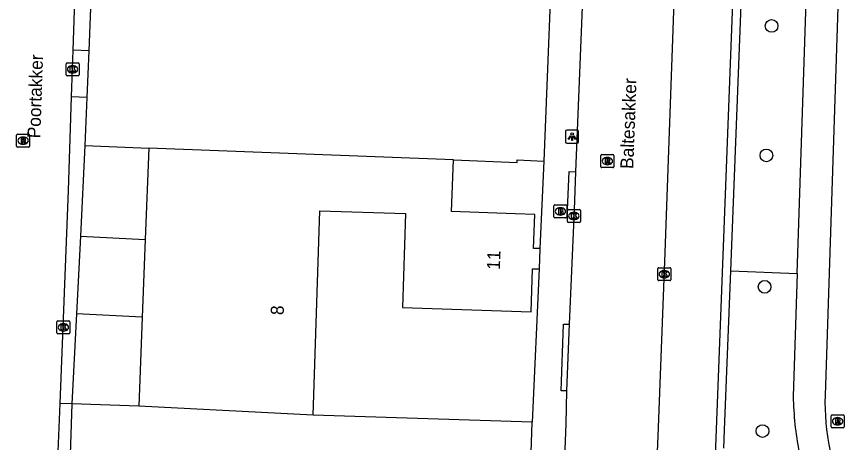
# Model space of a CAD drawing. Extents: x 161355 to 162026, y 386504 to 387459.
# Drawn here: x 161896.5 to 161960.6, y 387282.7 to 387315.5 of the extents above; entities that cross this region are included whole.
import ezdxf

# ---------------------------------------------------------------- set-up
doc = ezdxf.new("R2010")
doc.units = 0
for name, color, linetype in [('IMGEO_Boom', 7, 'Continuous'), ('IMGEO_Brandkraan', 7, 'Continuous'), ('IMGEO_Groenvoorziening', 7, 'Continuous'), ('IMGEO_Kolk', 7, 'Continuous'), ('IMGEO_Lichtpunt', 7, 'Continuous'), ('IMGEO_Openbare_ruimte_label', 7, 'Continuous'), ('IMGEO_Pand', 7, 'Continuous'), ('IMGEO_Pand_nummerreeks', 7, 'Continuous'), ('IMGEO_Rijbaan_lokaal_open', 7, 'Continuous'), ('IMGEO_Rioolput', 7, 'Continuous'), ('IMGEO_Voetpad_gesloten', 7, 'Continuous'), ('IMGEO_Voetpad_open', 7, 'Continuous')]:
    doc.layers.add(name, color=color, linetype=linetype)

msp = doc.modelspace()

# ---------------------------------------------------------------- linework, layer by layer
at = {"layer": 'IMGEO_Boom'}
for centre in [(161954.657, 387314.795), (161954.257, 387304.814), (161954.115, 387294.688), (161953.958, 387283.568)]:
    msp.add_circle(centre, 0.489, dxfattribs=at)
at = {"layer": 'IMGEO_Brandkraan'}
for p, q in [((161937.897, 387300.073), (161937.897, 387300.925)), ((161937.972, 387300.999), (161938.824, 387300.999)), ((161938.385, 387300.779), (161938.41, 387300.779)), ((161938.898, 387300.925), (161938.898, 387300.073)), ((161938.408, 387300.219), (161938.383, 387300.219)), ((161938.824, 387299.999), (161937.972, 387299.999))]:
    msp.add_line(p, q, dxfattribs=at)
for points in [[(161937.897, 387300.073), (161937.897, 387300.925)], [(161937.972, 387300.999), (161938.824, 387300.999)], [(161938.898, 387300.925), (161938.898, 387300.073)], [(161938.245, 387300.699), (161938.245, 387300.299), (161938.458, 387300.299)], [(161938.476, 387300.699), (161938.245, 387300.699)], [(161938.424, 387300.618), (161938.37, 387300.618), (161938.37, 387300.542)], [(161938.37, 387300.542), (161938.423, 387300.542)], [(161938.432, 387300.466), (161938.37, 387300.466), (161938.37, 387300.385)], [(161938.37, 387300.385), (161938.432, 387300.385)], [(161938.824, 387299.999), (161937.972, 387299.999)]]:
    msp.add_lwpolyline(points, dxfattribs=at)
for centre, radius, start, end in [((161937.974, 387300.923), 0.0765, 91.55205, 178.44795), ((161937.974, 387300.923), 0.0765, 91.55205, 178.44795), ((161938.822, 387300.923), 0.0765, 1.55205, 88.44795), ((161938.822, 387300.923), 0.0765, 1.55205, 88.44795), ((161938.425, 387300.58), 0.0379, 267.82845, 90.93552), ((161938.433, 387300.425), 0.0404, 269.87594, 90.50774), ((161938.464, 387300.55), 0.251, 268.66757, 293.53466), ((161938.48, 387300.554), 0.145, 59.4692, 91.53667), ((161938.505, 387300.601), 0.0922, 285.51372, 58.15012), ((161938.51, 387300.409), 0.105, 301.31148, 78.98903), ((161937.974, 387300.075), 0.0765, 181.55205, 268.44795), ((161937.974, 387300.075), 0.0765, 181.55205, 268.44795), ((161938.822, 387300.075), 0.0765, 271.55205, 358.44795), ((161938.822, 387300.075), 0.0765, 271.55205, 358.44795)]:
    msp.add_arc(centre, radius, start, end, dxfattribs=at)
for centre, major_axis, ratio, start_param, end_param in [((161938.384, 387300.499), (-0.387, 0.002), 0.722429, 4.712389, 7.853982), ((161938.409, 387300.499), (-0.39, 0.002), 0.717154, 1.570796, 4.712389)]:
    msp.add_ellipse(centre, major_axis=major_axis, ratio=ratio, start_param=start_param, end_param=end_param, dxfattribs=at)
at = {"layer": 'IMGEO_Groenvoorziening'}
msp.add_lwpolyline([(161951.522, 387295.915), (161956.635, 387295.716)], dxfattribs=at)
at = {"layer": 'IMGEO_Kolk'}
for p, q in [((161900.328, 387311.031), (161900.328, 387311.883)), ((161900.403, 387311.957), (161901.255, 387311.957)), ((161900.816, 387311.737), (161900.841, 387311.737)), ((161901.329, 387311.883), (161901.329, 387311.031)), ((161900.839, 387311.177), (161900.814, 387311.177)), ((161901.255, 387310.957), (161900.403, 387310.957)), ((161938.931, 387299.727), (161938.931, 387300.579)), ((161939.006, 387300.653), (161939.858, 387300.653)), ((161939.419, 387300.433), (161939.444, 387300.433)), ((161939.932, 387300.579), (161939.932, 387299.727)), ((161939.858, 387299.653), (161939.006, 387299.653)), ((161939.442, 387299.873), (161939.417, 387299.873)), ((161945.9, 387295.237), (161945.9, 387296.089)), ((161945.975, 387296.163), (161946.827, 387296.163)), ((161946.388, 387295.943), (161946.413, 387295.943)), ((161946.901, 387296.089), (161946.901, 387295.237)), ((161946.827, 387295.163), (161945.975, 387295.163)), ((161946.411, 387295.383), (161946.386, 387295.383)), ((161899.626, 387291.131), (161899.626, 387291.983)), ((161899.701, 387292.057), (161900.553, 387292.057)), ((161900.114, 387291.837), (161900.139, 387291.837)), ((161900.627, 387291.983), (161900.627, 387291.131)), ((161900.137, 387291.277), (161900.112, 387291.277)), ((161900.553, 387291.057), (161899.701, 387291.057))]:
    msp.add_line(p, q, dxfattribs=at)
for points in [[(161900.328, 387311.031), (161900.328, 387311.883)], [(161900.403, 387311.957), (161901.255, 387311.957)], [(161901.329, 387311.883), (161901.329, 387311.031)], [(161900.649, 387311.657), (161900.772, 387311.657), (161900.772, 387311.506), (161900.902, 387311.657), (161901.066, 387311.657), (161900.92, 387311.506), (161901.073, 387311.257), (161900.921, 387311.257), (161900.836, 387311.421), (161900.772, 387311.354), (161900.772, 387311.257), (161900.649, 387311.257), (161900.649, 387311.657)], [(161901.255, 387310.957), (161900.403, 387310.957)], [(161938.931, 387299.727), (161938.931, 387300.579)], [(161939.006, 387300.653), (161939.858, 387300.653)], [(161939.252, 387300.353), (161939.375, 387300.353), (161939.375, 387300.202), (161939.505, 387300.353), (161939.669, 387300.353), (161939.523, 387300.202), (161939.676, 387299.953), (161939.524, 387299.953), (161939.439, 387300.117), (161939.375, 387300.05), (161939.375, 387299.953), (161939.252, 387299.953), (161939.252, 387300.353)], [(161939.932, 387300.579), (161939.932, 387299.727)], [(161939.858, 387299.653), (161939.006, 387299.653)], [(161945.9, 387295.237), (161945.9, 387296.089)], [(161945.975, 387296.163), (161946.827, 387296.163)], [(161946.221, 387295.863), (161946.344, 387295.863), (161946.344, 387295.712), (161946.474, 387295.863), (161946.638, 387295.863), (161946.492, 387295.712), (161946.645, 387295.463), (161946.493, 387295.463), (161946.408, 387295.627), (161946.344, 387295.56), (161946.344, 387295.463), (161946.221, 387295.463), (161946.221, 387295.863)], [(161946.901, 387296.089), (161946.901, 387295.237)], [(161946.827, 387295.163), (161945.975, 387295.163)], [(161899.626, 387291.131), (161899.626, 387291.983)], [(161899.701, 387292.057), (161900.553, 387292.057)], [(161900.627, 387291.983), (161900.627, 387291.131)], [(161899.947, 387291.757), (161900.07, 387291.757), (161900.07, 387291.606), (161900.2, 387291.757), (161900.364, 387291.757), (161900.218, 387291.606), (161900.371, 387291.357), (161900.219, 387291.357), (161900.134, 387291.521), (161900.07, 387291.454), (161900.07, 387291.357), (161899.947, 387291.357), (161899.947, 387291.757)], [(161900.553, 387291.057), (161899.701, 387291.057)]]:
    msp.add_lwpolyline(points, dxfattribs=at)
for centre, start, end in [((161900.405, 387311.881), 91.55205, 178.44795), ((161900.405, 387311.881), 91.55205, 178.44795), ((161901.253, 387311.881), 1.55205, 88.44795), ((161901.253, 387311.881), 1.55205, 88.44795), ((161900.405, 387311.033), 181.55205, 268.44795), ((161900.405, 387311.033), 181.55205, 268.44795), ((161901.253, 387311.033), 271.55205, 358.44795), ((161901.253, 387311.033), 271.55205, 358.44795), ((161939.008, 387300.577), 91.55205, 178.44795), ((161939.008, 387300.577), 91.55205, 178.44795), ((161939.856, 387300.577), 1.55205, 88.44795), ((161939.856, 387300.577), 1.55205, 88.44795), ((161939.008, 387299.729), 181.55205, 268.44795), ((161939.008, 387299.729), 181.55205, 268.44795), ((161939.856, 387299.729), 271.55205, 358.44795), ((161939.856, 387299.729), 271.55205, 358.44795), ((161945.977, 387296.087), 91.55205, 178.44795), ((161945.977, 387296.087), 91.55205, 178.44795), ((161946.825, 387296.087), 1.55205, 88.44795), ((161946.825, 387296.087), 1.55205, 88.44795), ((161945.977, 387295.239), 181.55205, 268.44795), ((161945.977, 387295.239), 181.55205, 268.44795), ((161946.825, 387295.239), 271.55205, 358.44795), ((161946.825, 387295.239), 271.55205, 358.44795), ((161899.703, 387291.981), 91.55205, 178.44795), ((161899.703, 387291.981), 91.55205, 178.44795), ((161900.551, 387291.981), 1.55205, 88.44795), ((161900.551, 387291.981), 1.55205, 88.44795), ((161899.703, 387291.133), 181.55205, 268.44795), ((161899.703, 387291.133), 181.55205, 268.44795), ((161900.551, 387291.133), 271.55205, 358.44795), ((161900.551, 387291.133), 271.55205, 358.44795)]:
    msp.add_arc(centre, 0.0765, start, end, dxfattribs=at)
for centre, major_axis, ratio, start_param, end_param in [((161900.815, 387311.457), (-0.387, 0.002), 0.722429, 4.712389, 7.853982), ((161900.84, 387311.457), (-0.39, 0.002), 0.717154, 1.570796, 4.712389), ((161939.418, 387300.153), (-0.387, 0.002), 0.722429, 4.712389, 7.853982), ((161939.443, 387300.153), (-0.39, 0.002), 0.717154, 1.570796, 4.712389), ((161946.387, 387295.663), (-0.387, 0.002), 0.722429, 4.712389, 7.853982), ((161946.412, 387295.663), (-0.39, 0.002), 0.717154, 1.570796, 4.712389), ((161900.113, 387291.557), (-0.387, 0.002), 0.722429, 4.712389, 7.853982), ((161900.138, 387291.557), (-0.39, 0.002), 0.717154, 1.570796, 4.712389)]:
    msp.add_ellipse(centre, major_axis=major_axis, ratio=ratio, start_param=start_param, end_param=end_param, dxfattribs=at)
at = {"layer": 'IMGEO_Lichtpunt'}
for p, q in [((161938.797, 387306.669), (161938.797, 387305.862)), ((161938.797, 387306.669), (161938.797, 387305.862)), ((161939.699, 387306.764), (161938.891, 387306.764)), ((161939.699, 387306.764), (161938.891, 387306.764)), ((161939.793, 387305.862), (161939.793, 387306.669)), ((161939.793, 387305.862), (161939.793, 387306.669)), ((161938.891, 387305.768), (161939.699, 387305.768)), ((161938.891, 387305.768), (161939.699, 387305.768))]:
    msp.add_line(p, q, dxfattribs=at)
for points in [[(161939.171, 387306.333), (161939.21, 387306.305), (161939.022, 387306.043), (161938.984, 387306.07), (161939.171, 387306.333)], [(161939.273, 387306.285), (161939.32, 387306.285), (161939.32, 387305.963), (161939.273, 387305.963), (161939.273, 387306.285)], [(161939.383, 387306.305), (161939.421, 387306.332), (161939.608, 387306.07), (161939.569, 387306.042), (161939.383, 387306.305)]]:
    msp.add_lwpolyline(points, dxfattribs=at)
msp.add_circle((161939.296, 387306.467), 0.0994, dxfattribs=at)
for centre, start, end in [((161938.891, 387306.669), 90, 180), ((161938.891, 387306.669), 90, 180), ((161939.699, 387306.669), 0, 90), ((161939.699, 387306.669), 0, 90), ((161938.891, 387305.862), 180, 270), ((161938.891, 387305.862), 180, 270), ((161939.699, 387305.862), 270, 0), ((161939.699, 387305.862), 270, 360)]:
    msp.add_arc(centre, 0.0946, start, end, dxfattribs=at)
at = {"layer": 'IMGEO_Pand'}
for points in [[(161938.242, 387332.884), (161937.119, 387304.384)], [(161902.622, 387326.806), (161902.073, 387312.872)], [(161902.073, 387312.872), (161901.931, 387309.275)], [(161901.931, 387309.275), (161901.785, 387305.577)], [(161901.785, 387305.577), (161906.712, 387305.383)], [(161906.712, 387305.383), (161906.433, 387298.335)], [(161930.163, 387304.473), (161906.712, 387305.383)], [(161936.804, 387297.637), (161936.329, 387297.652), (161936.415, 387300.261), (161934.916, 387300.31), (161930.006, 387300.494), (161930.163, 387304.473)], [(161930.163, 387304.473), (161935.061, 387304.28), (161935.069, 387304.464), (161937.119, 387304.384)], [(161919.351, 387284.805), (161919.872, 387300.555), (161926.477, 387300.337), (161926.237, 387293.085), (161936.136, 387292.758), (161936.245, 387296.079), (161936.751, 387296.062)], [(161906.433, 387298.335), (161906.196, 387292.34)], [(161936.804, 387297.637), (161936.751, 387296.062)], [(161906.196, 387292.34), (161905.926, 387285.502)], [(161900.784, 387285.672), (161899.622, 387250.504), (161904.968, 387250.327)], [(161905.926, 387285.502), (161900.784, 387285.672)], [(161919.351, 387284.805), (161905.926, 387285.502)], [(161936.228, 387284.246), (161919.351, 387284.805)], [(161935.074, 387249.332), (161935.096, 387250), (161936.228, 387284.246)]]:
    msp.add_lwpolyline(points, dxfattribs=at)
at = {"layer": 'IMGEO_Rijbaan_lokaal_open'}
for points in [[(161941.373, 387348.652), (161939.568, 387303.56)], [(161942.104, 387191.749), (161942.08, 387191.832), (161944.557, 387250.152), (161945.962, 387283.857), (161946.462, 387297.341), (161948.152, 387344.572)], [(161900.879, 387312.92), (161901.343, 387326.805)], [(161900.759, 387309.322), (161900.879, 387312.92)], [(161899.878, 387285.703), (161900.518, 387302.115), (161900.759, 387309.322)], [(161939.568, 387303.56), (161939.45, 387300.613)], [(161939.45, 387300.613), (161939.426, 387300.021), (161939.064, 387291.801)], [(161939.064, 387291.801), (161938.872, 387286.665)], [(161938.872, 387286.665), (161938.813, 387284.125), (161937.471, 387249.998), (161937.121, 387240.594)], [(161899.733, 387282), (161899.878, 387285.703)]]:
    msp.add_lwpolyline(points, dxfattribs=at)
at = {"layer": 'IMGEO_Rioolput'}
for p, q in [((161896.523, 387305.528), (161896.523, 387306.38)), ((161896.598, 387306.454), (161897.45, 387306.454)), ((161897.011, 387306.234), (161897.036, 387306.234)), ((161897.524, 387306.38), (161897.524, 387305.528)), ((161897.45, 387305.454), (161896.598, 387305.454)), ((161897.034, 387305.674), (161897.009, 387305.674)), ((161941.515, 387303.948), (161941.515, 387304.8)), ((161941.59, 387304.874), (161942.442, 387304.874)), ((161942.003, 387304.654), (161942.028, 387304.654)), ((161942.516, 387304.8), (161942.516, 387303.948)), ((161942.026, 387304.094), (161942.001, 387304.094)), ((161942.442, 387303.874), (161941.59, 387303.874)), ((161959.318, 387284.828), (161960.17, 387284.828)), ((161959.243, 387283.902), (161959.243, 387284.754)), ((161959.731, 387284.608), (161959.756, 387284.608)), ((161960.244, 387284.754), (161960.244, 387283.902)), ((161960.17, 387283.828), (161959.318, 387283.828)), ((161959.754, 387284.048), (161959.729, 387284.048))]:
    msp.add_line(p, q, dxfattribs=at)
for points in [[(161896.523, 387305.528), (161896.523, 387306.38)], [(161896.598, 387306.454), (161897.45, 387306.454)], [(161897.112, 387306.152), (161896.86, 387306.154), (161896.86, 387305.754)], [(161896.86, 387305.754), (161896.984, 387305.754), (161896.984, 387305.916), (161896.995, 387305.916)], [(161897.038, 387306.073), (161896.984, 387306.073), (161896.984, 387305.992)], [(161896.984, 387305.992), (161897.036, 387305.992)], [(161897.524, 387306.38), (161897.524, 387305.528)], [(161897.45, 387305.454), (161896.598, 387305.454)], [(161897.042, 387305.887), (161897.113, 387305.754), (161897.253, 387305.754), (161897.188, 387305.88)], [(161941.515, 387303.948), (161941.515, 387304.8)], [(161941.59, 387304.874), (161942.442, 387304.874)], [(161942.516, 387304.8), (161942.516, 387303.948)], [(161942.104, 387304.572), (161941.852, 387304.574), (161941.852, 387304.174)], [(161941.852, 387304.174), (161941.976, 387304.174), (161941.976, 387304.336), (161941.987, 387304.336)], [(161942.03, 387304.493), (161941.976, 387304.493), (161941.976, 387304.412)], [(161941.976, 387304.412), (161942.028, 387304.412)], [(161942.034, 387304.307), (161942.105, 387304.174), (161942.245, 387304.174), (161942.18, 387304.3)], [(161942.442, 387303.874), (161941.59, 387303.874)], [(161959.318, 387284.828), (161960.17, 387284.828)], [(161959.243, 387283.902), (161959.243, 387284.754)], [(161959.832, 387284.526), (161959.58, 387284.528), (161959.58, 387284.128)], [(161959.58, 387284.128), (161959.704, 387284.128), (161959.704, 387284.29), (161959.715, 387284.29)], [(161959.758, 387284.447), (161959.704, 387284.447), (161959.704, 387284.366)], [(161959.704, 387284.366), (161959.756, 387284.366)], [(161959.762, 387284.261), (161959.833, 387284.128), (161959.973, 387284.128), (161959.908, 387284.254)], [(161960.244, 387284.754), (161960.244, 387283.902)], [(161960.17, 387283.828), (161959.318, 387283.828)]]:
    msp.add_lwpolyline(points, dxfattribs=at)
for centre, radius, start, end in [((161896.6, 387306.378), 0.0765, 91.55205, 178.44795), ((161896.6, 387306.378), 0.0765, 91.55205, 178.44795), ((161896.994, 387305.863), 0.0533, 26.02933, 88.69889), ((161897.02, 387306.181), 0.19, 274.7715, 282.96867), ((161897.044, 387305.977), 0.0964, 77.00612, 93.18647), ((161897.058, 387306.034), 0.0378, 276.66336, 79.67722), ((161897.111, 387306.042), 0.109, 350.36119, 89.41601), ((161897.109, 387306.042), 0.112, 277.58423, 350.98172), ((161897.093, 387305.827), 0.108, 29.51342, 73.79051), ((161897.448, 387306.378), 0.0765, 1.55205, 88.44795), ((161897.448, 387306.378), 0.0765, 1.55205, 88.44795), ((161896.6, 387305.53), 0.0765, 181.55205, 268.44795), ((161896.6, 387305.53), 0.0765, 181.55205, 268.44795), ((161897.448, 387305.53), 0.0765, 271.55205, 358.44795), ((161897.448, 387305.53), 0.0765, 271.55205, 358.44795), ((161941.592, 387304.798), 0.0765, 91.55205, 178.44795), ((161941.592, 387304.798), 0.0765, 91.55205, 178.44795), ((161942.44, 387304.798), 0.0765, 1.55205, 88.44795), ((161942.44, 387304.798), 0.0765, 1.55205, 88.44795), ((161941.986, 387304.283), 0.0533, 26.02933, 88.69889), ((161942.012, 387304.601), 0.19, 274.7715, 282.96867), ((161942.036, 387304.397), 0.0964, 77.00612, 93.18647), ((161942.05, 387304.454), 0.0378, 276.66336, 79.67722), ((161942.103, 387304.462), 0.109, 350.36119, 89.41601), ((161942.101, 387304.462), 0.112, 277.58423, 350.98172), ((161942.085, 387304.247), 0.108, 29.51342, 73.79051), ((161941.592, 387303.95), 0.0765, 181.55205, 268.44795), ((161941.592, 387303.95), 0.0765, 181.55205, 268.44795), ((161942.44, 387303.95), 0.0765, 271.55205, 358.44795), ((161942.44, 387303.95), 0.0765, 271.55205, 358.44795), ((161959.32, 387284.752), 0.0765, 91.55205, 178.44795), ((161959.32, 387284.752), 0.0765, 91.55205, 178.44795), ((161960.168, 387284.752), 0.0765, 1.55205, 88.44795), ((161960.168, 387284.752), 0.0765, 1.55205, 88.44795), ((161959.714, 387284.237), 0.0533, 26.02933, 88.69889), ((161959.74, 387284.555), 0.19, 274.7715, 282.96867), ((161959.764, 387284.351), 0.0964, 77.00612, 93.18647), ((161959.778, 387284.408), 0.0378, 276.66336, 79.67722), ((161959.831, 387284.416), 0.109, 350.36119, 89.41601), ((161959.829, 387284.416), 0.112, 277.58423, 350.98172), ((161959.813, 387284.201), 0.108, 29.51342, 73.79051), ((161959.32, 387283.904), 0.0765, 181.55205, 268.44795), ((161959.32, 387283.904), 0.0765, 181.55205, 268.44795), ((161960.168, 387283.904), 0.0765, 271.55205, 358.44795), ((161960.168, 387283.904), 0.0765, 271.55205, 358.44795)]:
    msp.add_arc(centre, radius, start, end, dxfattribs=at)
for centre, major_axis, ratio, start_param, end_param in [((161897.01, 387305.954), (-0.387, 0.002), 0.722429, 4.712389, 7.853982), ((161897.035, 387305.954), (-0.39, 0.002), 0.717154, 1.570796, 4.712389), ((161942.002, 387304.374), (-0.387, 0.002), 0.722429, 4.712389, 7.853982), ((161942.027, 387304.374), (-0.39, 0.002), 0.717154, 1.570796, 4.712389), ((161959.73, 387284.328), (-0.387, 0.002), 0.722429, 4.712389, 7.853982), ((161959.755, 387284.328), (-0.39, 0.002), 0.717154, 1.570796, 4.712389)]:
    msp.add_ellipse(centre, major_axis=major_axis, ratio=ratio, start_param=start_param, end_param=end_param, dxfattribs=at)
at = {"layer": 'IMGEO_Voetpad_gesloten'}
for points in [[(161901.434, 387298.586), (161901.133, 387292.594)], [(161901.434, 387298.586), (161906.433, 387298.335)], [(161906.196, 387292.34), (161901.133, 387292.594)]]:
    msp.add_lwpolyline(points, dxfattribs=at)
at = {"layer": 'IMGEO_Voetpad_open'}
for points in [[(161956.635, 387295.716), (161957.947, 387335.32), (161958.042, 387341.238), (161957.878, 387357.366), (161957.186, 387367.438), (161956.132, 387379.607), (161955.114, 387393.061)], [(161951.522, 387295.915), (161953.379, 387343.554), (161949.961, 387343.693), (161949.911, 387343.696), (161949.811, 387343.709), (161949.713, 387343.731), (161949.616, 387343.762), (161949.523, 387343.801), (161949.434, 387343.848), (161949.349, 387343.903), (161949.27, 387343.965), (161949.196, 387344.035), (161949.129, 387344.11), (161949.069, 387344.191), (161949.017, 387344.278), (161948.972, 387344.368), (161948.936, 387344.462), (161948.908, 387344.559), (161948.889, 387344.659), (161948.879, 387344.759), (161948.878, 387344.86), (161950.525, 387391.527)], [(161958.416, 387371.903), (161960.38, 387357.473), (161960.57, 387341.434), (161958.772, 387286.311)], [(161949.943, 387342.849), (161952.652, 387342.786), (161950.391, 387283.68), (161949.086, 387250), (161946.852, 387192.224), (161942.748, 387192.34)], [(161902.073, 387312.872), (161900.879, 387312.92)], [(161901.931, 387309.275), (161900.759, 387309.322)], [(161901.785, 387305.577), (161901.434, 387298.586)], [(161937.119, 387304.384), (161936.804, 387297.637)], [(161939.45, 387300.613), (161938.95, 387300.63), (161939.064, 387303.577), (161939.568, 387303.56)], [(161936.751, 387296.062), (161936.228, 387284.246)], [(161950.99, 387282.265), (161951.044, 387283.654), (161951.522, 387295.915)], [(161956.635, 387295.716), (161956.321, 387286.235)], [(161901.133, 387292.594), (161900.784, 387285.672)], [(161938.872, 387286.665), (161938.452, 387286.679), (161938.635, 387291.816), (161939.064, 387291.801)], [(161900.784, 387285.672), (161899.878, 387285.703)]]:
    msp.add_lwpolyline(points, dxfattribs=at)
for centre, radius, start, end in [((161982.257, 387286.798), 25.942, 181.24389, 190.71249), ((161977.525, 387285.89), 18.758, 178.71481, 204.35057)]:
    msp.add_arc(centre, radius, start, end, dxfattribs=at)

# ---------------------------------------------------------------- texts
at = {"layer": 'IMGEO_Openbare_ruimte_label'}
for s, rotation, p in [('Poortakker', 88.10803, (161898.344, 387306.121)), ('Baltesakker', 87.8789, (161944.006, 387303.763))]:
    msp.add_text(s, height=1, rotation=rotation, dxfattribs=at).set_placement(p)
at = {"layer": 'IMGEO_Pand_nummerreeks'}
for s, rotation, p in [('11', 87.87043, (161933.734, 387295.982)), ('8', 88.10538, (161917.084, 387292.495))]:
    msp.add_text(s, height=1, rotation=rotation, dxfattribs=at).set_placement(p)

doc.saveas('drawing.dxf')
